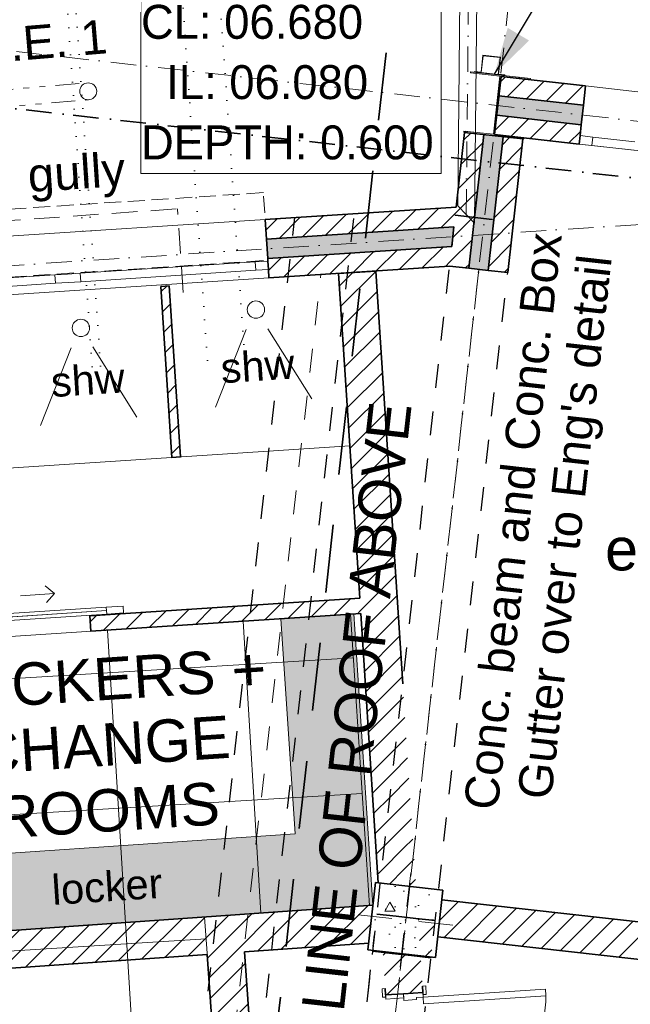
# Model space of a CAD drawing. Header units: millimetres. Extents: x -115474967 to 444143, y -74377 to 241828222.
# Tile 543 of 590: x 188064 to 191662, y 333828 to 339630. Entities that reach past the tile are written whole.
import ezdxf

# ---------------------------------------------------------------- set-up
doc = ezdxf.new("R2010")
doc.units = ezdxf.units.MM
doc.header["$MEASUREMENT"] = 0
doc.set_wipeout_variables(frame=1)
for name, pattern in [('Dashed', [280, 140, -140]), ('Dense Dotted', [80, 0, -80]), ('Dot & Dashed', [280, 150, -60, 0, -70]), ('Hidden Line', [140, 100, -40]), ('Hidden Line copy', [230, 150, -80]), ('Long Dashed', [700, 400, -300]), ('Triple Dashed', [390, 140, -60, 35, -60, 35, -60]), ('Wipeout_Contour', [1000, 0, -1000])]:
    doc.linetypes.add(name, pattern=pattern)
for name, color, linetype, lineweight in [('0_Pen_No__1', 7, 'Continuous', 30), ('0_Pen_No__16', 9, 'Continuous', 20), ('0_Pen_No__3', 7, 'Continuous', 15), ('0_Pen_No__6', 7, 'Continuous', 5), ('A_BEAMS_Pen_No__2', 7, 'Continuous', 20), ('A_BEAMS_Pen_No__69', 255, 'Continuous', 20), ('A_BEAMS_Pen_No__90', 255, 'Continuous', 20), ('A_COLUMNS_Pen_No__1', 7, 'Continuous', 30), ('A_COLUMNS_Pen_No__3', 7, 'Continuous', 15), ('A_COLUMNS_Pen_No__5', 7, 'Continuous', 5), ('A_COLUMNS_Pen_No__84', 255, 'Continuous', 20), ('A_FLOORS FINISH_Pen_No__128', 9, 'Continuous', 0), ('A_FLOORS STRUCTURE_Pen_No__3', 7, 'Continuous', 15), ('A_FLOORS STRUCTURE_Pen_No__8', 255, 'Continuous', 0), ('A_SURVEY_Pen_No__6', 7, 'Continuous', 5), ('A_WALL LOAD_Pen_No__1', 7, 'Continuous', 30), ('A_WALL LOAD_Pen_No__3', 7, 'Continuous', 15), ('A_WALL LOAD_Pen_No__6', 7, 'Continuous', 5), ('B_CUT OUT_Pen_No__3', 30, 'Continuous', 15), ('C-GRID _Pen_No__5', 7, 'Continuous', 5), ('C_TEXT GA_Pen_No__6', 7, 'Continuous', 5), ('SEWER LINE_Pen_No__1', 7, 'Continuous', 30), ('SEWER LINE_Pen_No__10', 9, 'Continuous', 20), ('SEWER LINE_Pen_No__6', 7, 'Continuous', 5)]:
    doc.layers.add(name, color=color, linetype=linetype, lineweight=lineweight)
for name, color, linetype in [('A_BEAMS', 7, 'Continuous'), ('A_COLUMNS', 7, 'Continuous'), ('A_FLOORS FINISH', 7, 'Continuous')]:
    doc.layers.add(name, color=color, linetype=linetype)
for name, color, linetype, lineweight, true_color in [('A_COLUMNS_Pen_No__7', 7, 'Continuous', 5, 0x3f3f3f), ('A_FLOORS FINISH_Pen_No__168', 7, 'Continuous', 5, 0x996633), ('A_WALL LOAD_Pen_No__7', 7, 'Continuous', 5, 0x3f3f3f)]:
    doc.layers.add(name, color=color, linetype=linetype, lineweight=lineweight, true_color=true_color)
doc.styles.add('GENERATED_STYLE_1', font='GOTHIC.TTF')
doc.styles.add('GENERATED_STYLE_4', font='txt.shx')
doc.dimstyles.new('GENERATED_STYLE__5', dxfattribs={"dimtxt": 0.18, "dimasz": 273.6, "dimexe": 0.18, "dimexo": 0.0625, "dimgap": 0.09, "dimtad": 0, "dimtih": 1, "dimtoh": 1, "dimdec": 4, "dimzin": 0, "dimdsep": 46, "dimcen": 0.09, "dimadec": 0, "dimazin": 0, "dimtfac": 1, "dimtdec": 4, "dimtmove": 0, "dimatfit": 3, "dimldrblk": 'ARROWHEAD_5', "dimfxl": 1, "dimtolj": 1, "dimtzin": 0, "dimarcsym": 0})
pattern_1 = [(45, (-139724, 252382.34), (-63.63961, 63.63961), [])]

# ---------------------------------------------------------------- blocks, each defined once
blk = doc.blocks.new('IPE Beam 20[5]', base_point=(-36475.8, 62443))
at = {"layer": 'A_BEAMS_Pen_No__69', "color": 255, "linetype": 'Dot & Dashed', "lineweight": 20}
blk.add_line((-36475.8, 62443), (-36418, 67952.5), dxfattribs=at)
at = {"layer": 'A_BEAMS_Pen_No__90', "color": 255, "linetype": 'Continuous', "lineweight": 20}
for p, q in [((-36468, 67953.2), (-36496.9, 65198.3)), ((-36418, 67952.5), (-36468, 67953.2)), ((-36368, 67951.9), (-36418, 67952.5)), ((-36396.9, 65197.2), (-36368, 67951.9)), ((-36496.9, 65198.3), (-36525.3, 62493.5)), ((-36426.3, 62392.2), (-36396.9, 65197.2)), ((-36525.3, 62493.5), (-36475.8, 62443)), ((-36475.8, 62443), (-36426.3, 62392.2))]:
    blk.add_line(p, q, dxfattribs=at)
blk = doc.blocks.new('Downspout 24[46]', base_point=(330563.7, 86980.7))
at = {"layer": 'A_COLUMNS_Pen_No__84', "color": 255, "linetype": 'Continuous', "lineweight": 20, "flags": 128}
for points in [[(330647.9, 86923.2), (330610.2, 86927.4), (330621, 87026.8), (330517.6, 87038), (330506.8, 86938.6), (330469, 86942.8), (330468.8, 86940.8), (330508.3, 86936.5), (330519.2, 87036.1), (330619, 87025.2), (330608.2, 86925.6), (330647.7, 86921.2)], [(330647.9, 86923.2), (330610.2, 86927.4), (330621, 87026.8), (330517.6, 87038), (330506.8, 86938.6), (330469, 86942.8), (330468.8, 86940.8), (330508.3, 86936.5), (330519.2, 87036.1), (330619, 87025.2), (330608.2, 86925.6), (330647.7, 86921.2)], [(330647.9, 86923.2), (330610.2, 86927.4), (330621, 87026.8), (330517.6, 87038), (330506.8, 86938.6), (330469, 86942.8), (330468.8, 86940.8), (330508.3, 86936.5), (330519.2, 87036.1), (330619, 87025.2), (330608.2, 86925.6), (330647.7, 86921.2)], [(330647.9, 86923.2), (330610.2, 86927.4), (330621, 87026.8), (330517.6, 87038), (330506.8, 86938.6), (330469, 86942.8), (330468.8, 86940.8), (330508.3, 86936.5), (330519.2, 87036.1), (330619, 87025.2), (330608.2, 86925.6), (330647.7, 86921.2)], [(330647.9, 86923.2), (330610.2, 86927.4), (330621, 87026.8), (330517.6, 87038), (330506.8, 86938.6), (330469, 86942.8), (330468.8, 86940.8), (330508.3, 86936.5), (330519.2, 87036.1), (330619, 87025.2), (330608.2, 86925.6), (330647.7, 86921.2)], [(330647.9, 86923.2), (330610.2, 86927.4), (330621, 87026.8), (330517.6, 87038), (330506.8, 86938.6), (330469, 86942.8), (330468.8, 86940.8), (330508.3, 86936.5), (330519.2, 87036.1), (330619, 87025.2), (330608.2, 86925.6), (330647.7, 86921.2)], [(330608, 86925.6), (330618.8, 87025), (330519.4, 87035.8), (330508.5, 86936.4)]]:
    blk.add_lwpolyline(points, close=True, dxfattribs=at)
blk = doc.blocks.new('IPE Column 20[134]', base_point=(330602.2, 86743.4))
at = {"layer": 'A_COLUMNS_Pen_No__7', "linetype": 'Continuous', "lineweight": 5, "true_color": 0x9f07ff}
h = blk.add_hatch(dxfattribs=at)
h.set_pattern_fill('STEEL', color=190, style=0, pattern_type=2)
h.set_pattern_definition([(45, (0, 0), (-159.09903, 159.09903), []), (45, (-53.03, 53.03), (-159.09903, 159.09903), [])])
h.paths.add_polyline_path([(330405.3, 86584.8), (330759.1, 86545.2), (330759.9, 86552.1), (330586.4, 86571.6), (330624.9, 86914.4), (330798.3, 86895), (330799.1, 86902), (330445.3, 86941.6), (330444.5, 86934.6), (330617.9, 86915.2), (330579.5, 86572.4), (330406.1, 86591.8)])
at = {"layer": 'A_COLUMNS_Pen_No__3', "color": 30, "linetype": 'Continuous', "lineweight": 15}
for p, q in [((330445.3, 86941.6), (330444.5, 86934.6)), ((330444.5, 86934.6), (330617.9, 86915.2)), ((330799.1, 86902), (330445.3, 86941.6)), ((330617.9, 86915.2), (330579.5, 86572.4)), ((330586.4, 86571.6), (330624.9, 86914.4)), ((330624.9, 86914.4), (330798.3, 86895)), ((330798.3, 86895), (330799.1, 86902)), ((330406.1, 86591.8), (330405.3, 86584.8)), ((330405.3, 86584.8), (330759.1, 86545.2)), ((330579.5, 86572.4), (330406.1, 86591.8)), ((330759.9, 86552.1), (330586.4, 86571.6)), ((330759.1, 86545.2), (330759.9, 86552.1))]:
    blk.add_line(p, q, dxfattribs=at)
blk = doc.blocks.new('ARROWHEAD_5')
at = {"linetype": 'Continuous', "lineweight": 0}
blk.add_hatch(color=0, dxfattribs=at).paths.add_polyline_path([(-1, 0.2679), (0, 0), (-1, -0.2679)])
at = {"color": 0, "linetype": 'Continuous', "lineweight": 0}
blk.add_line((0, 0), (-1, 0), dxfattribs=at)

msp = doc.modelspace()

# ---------------------------------------------------------------- hatches: boundary and pattern name
at = {"layer": 'A_WALL LOAD_Pen_No__7', "linetype": 'Continuous', "lineweight": 5, "true_color": 0x9f07ff}
h = msp.add_hatch(dxfattribs=at)
h.set_pattern_fill('HATCH__BRICK', color=190, style=0, pattern_type=2)
h.set_pattern_definition(pattern_1)
h.paths.add_polyline_path([(190887.80447, 339181.70931), (191386.44253, 339125.83676), (191399.24818, 339240.12159), (190900.6101, 339295.9941)])
for points in [[(190874.99883, 339067.42452), (191373.63691, 339011.55197), (191386.44253, 339125.83676), (190887.80446, 339181.70931)], [(190799.72579, 338953.17203), (190711.49973, 338165.79556), (190825.78453, 338152.98988), (190914.01059, 338940.36635)], [(190623.11238, 338409.72393), (189518.36932, 338337.93461), (189525.82659, 338223.1767), (190610.10468, 338293.63613)], [(190259.56205, 334132.46262), (190259.10872, 334128.41694), (190373.39348, 334115.61127), (190373.84681, 334119.65695)]]:
    msp.add_hatch(color=190, dxfattribs=at).paths.add_polyline_path(points)
h = msp.add_hatch(dxfattribs=at)
h.set_pattern_fill('HATCH__BRICK', color=190, style=0, pattern_type=2)
h.set_pattern_definition(pattern_1)
h.paths.add_polyline_path([(190862.19318, 338953.1397), (191360.83126, 338897.2672), (191373.63691, 339011.55194), (190874.99881, 339067.42449)])
h = msp.add_hatch(dxfattribs=at)
h.set_pattern_fill('HATCH__BRICK', color=190, style=0, pattern_type=2)
h.set_pattern_definition(pattern_1)
h.paths.add_polyline_path([(190685.44099, 338965.97772), (190597.2149, 338178.60125), (190711.49973, 338165.79553), (190799.72582, 338953.172)])
h = msp.add_hatch(dxfattribs=at)
h.set_pattern_fill('HATCH__BRICK', color=190, style=0, pattern_type=2)
h.set_pattern_definition(pattern_1)
h.paths.add_polyline_path([(190825.78457, 338152.98988), (190940.06932, 338140.1842), (191028.29538, 338927.56066), (190914.01063, 338940.36634)])
h = msp.add_hatch(dxfattribs=at)
h.set_pattern_fill('HATCH__BRICK', color=190, style=0, pattern_type=2)
h.set_pattern_definition(pattern_1)
h.paths.add_polyline_path([(189510.91201, 338452.6926), (189518.36931, 338337.93465), (190623.11236, 338409.72394), (190636.12011, 338525.8118)])
h = msp.add_hatch(dxfattribs=at)
h.set_pattern_fill('HATCH__BRICK', color=190, style=0, pattern_type=2)
h.set_pattern_definition(pattern_1)
h.paths.add_polyline_path([(190849.37674, 338453.3433), (190849.56908, 338455.05982), (190630.9373, 338479.55767), (190630.74496, 338477.84114)])
h = msp.add_hatch(dxfattribs=at)
h.set_pattern_fill('HATCH__BRICK', color=190, style=0, pattern_type=2)
h.set_pattern_definition(pattern_1)
h.paths.add_polyline_path([(189525.8266, 338223.17666), (189533.2839, 338108.41871), (190597.09694, 338177.54827), (190610.10466, 338293.63612)])
h = msp.add_hatch(dxfattribs=at)
h.set_pattern_fill('HATCH__BRICK', color=190, style=0, pattern_type=2)
h.set_pattern_definition(pattern_1)
h.paths.add_polyline_path([(190364.05291, 335064.99507), (190321.40137, 335717.09411), (190190.39549, 334547.92782), (190306.96953, 334555.55253)])
h = msp.add_hatch(dxfattribs=at)
h.set_pattern_fill('HATCH__BRICK', color=190, style=0, pattern_type=2)
h.set_pattern_definition(pattern_1)
h.paths.add_polyline_path([(190306.96953, 334555.55253), (190396.98868, 334561.44037), (190364.05291, 335064.99507)])
h = msp.add_hatch(dxfattribs=at)
h.set_pattern_fill('HATCH__BRICK', color=190, style=0, pattern_type=2)
h.set_pattern_definition(pattern_1)
h.paths.add_polyline_path([(190396.98868, 334561.44037), (190177.45776, 334547.08161), (190177.64988, 334544.14415), (190399.74769, 334519.25794)])
h = msp.add_hatch(dxfattribs=at)
h.set_pattern_fill('HATCH__BRICK', color=190, style=0, pattern_type=2)
h.set_pattern_definition(pattern_1)
h.paths.add_polyline_path([(190552.18118, 334444.73057), (190527.68898, 334226.09815), (190552.19692, 334444.7288)])
h = msp.add_hatch(dxfattribs=at)
h.set_pattern_fill('HATCH__BRICK', color=190, style=0, pattern_type=2)
h.set_pattern_definition(pattern_1)
h.paths.add_polyline_path([(190552.19693, 334444.7288), (190527.68898, 334226.09815), (195971.70628, 333615.83762), (195777.57339, 333858.97735)])
h = msp.add_hatch(dxfattribs=at)
h.set_pattern_fill('HATCH__BRICK', color=190, style=0, pattern_type=2)
h.set_pattern_definition(pattern_1)
h.paths.add_polyline_path([(190411.95259, 334332.65762), (190426.53834, 334109.65633), (190487.67829, 334102.80553), (190512.17509, 334321.42757)])
h = msp.add_hatch(dxfattribs=at)
h.set_pattern_fill('HATCH__BRICK', color=190, style=0, pattern_type=2)
h.set_pattern_definition(pattern_1)
h.paths.add_polyline_path([(190145.27725, 334145.26829), (190144.82386, 334141.2226), (190259.10872, 334128.41692), (190259.56203, 334132.46262)])
h = msp.add_hatch(dxfattribs=at)
h.set_pattern_fill('HATCH__BRICK', color=190, style=0, pattern_type=2)
h.set_pattern_definition(pattern_1)
h.paths.add_polyline_path([(190204.17059, 334138.66925), (190207.75139, 334083.92256), (190427.28231, 334098.28132), (190426.2684, 334113.78305)])
h = msp.add_hatch(dxfattribs=at)
h.set_pattern_fill('HATCH__BRICK', color=190, style=0, pattern_type=2)
h.set_pattern_definition(pattern_1)
h.paths.add_polyline_path([(190427.28232, 334098.28132), (190207.75139, 334083.92255), (190220.82852, 333883.98617), (190440.35945, 333898.34494)])
h = msp.add_hatch(dxfattribs=at)
h.set_pattern_fill('HATCH__BRICK', color=190, style=0, pattern_type=2)
h.set_pattern_definition(pattern_1)
h.paths.add_polyline_path([(190373.84681, 334119.65695), (190373.39348, 334115.61127), (190487.67825, 334102.80559), (190488.13158, 334106.85119)])

# ---------------------------------------------------------------- linework, layer by layer
at = {"layer": 'A_COLUMNS_Pen_No__1', "color": 214, "linetype": 'Continuous', "lineweight": 35}
for p, q in [((190558.53835, 334501.46534), (190161.02602, 334546.00687)), ((190513.99682, 334103.95301), (190558.53835, 334501.46534))]:
    msp.add_line(p, q, dxfattribs=at)
at = {"layer": 'A_COLUMNS_Pen_No__5', "color": 4, "linetype": 'Continuous', "lineweight": 5}
for p, q in [((190346.41973, 334404.48241), (190368.69049, 334603.23857)), ((190417.01389, 334316.07163), (190615.77005, 334293.80087)), ((190328.60312, 334245.47747), (190306.33235, 334046.72131))]:
    msp.add_line(p, q, dxfattribs=at)
msp.add_point((190337.51142, 334324.97994), dxfattribs=at)
at = {"layer": 'A_WALL LOAD_Pen_No__1', "color": 214, "linetype": 'Continuous', "lineweight": 35}
for p, q in [((191386.44255, 339125.8368), (191399.24819, 339240.1216)), ((191386.44255, 339125.8368), (191399.24819, 339240.1216)), ((191386.44255, 339125.83675), (190887.80447, 339181.70931)), ((191373.6369, 339011.552), (191386.44255, 339125.8368)), ((191373.6369, 339011.552), (191386.44255, 339125.8368)), ((191373.6369, 339011.55195), (190874.99883, 339067.42451)), ((191366.39893, 338946.95624), (191373.6369, 339011.552)), ((191366.39893, 338946.95624), (191373.6369, 339011.552)), ((190799.72579, 338953.17203), (190711.49973, 338165.79556)), ((190914.01061, 338940.36634), (190825.78455, 338152.9899)), ((191360.83125, 338897.2672), (191366.39893, 338946.95624)), ((191360.83125, 338897.2672), (191366.39893, 338946.95624)), ((191360.83125, 338897.2672), (191366.39893, 338946.95624)), ((189518.36929, 338337.93463), (189510.912, 338452.69258)), ((189518.36929, 338337.93463), (189510.912, 338452.69258)), ((190623.11238, 338409.72393), (189518.36932, 338337.93466)), ((189525.82659, 338223.17667), (189518.36929, 338337.93463)), ((189525.82659, 338223.17667), (189518.36929, 338337.93463)), ((190610.10466, 338293.6361), (189525.8266, 338223.17669)), ((189526.79928, 338208.20824), (189525.82659, 338223.17667)), ((189526.79928, 338208.20824), (189525.82659, 338223.17667)), ((189530.04158, 338158.31348), (189526.79928, 338208.20824)), ((189530.04158, 338158.31348), (189526.79928, 338208.20824)), ((189530.04158, 338158.31348), (189526.79928, 338208.20824)), ((189533.28388, 338108.41871), (189530.04158, 338158.31348)), ((189533.28388, 338108.41871), (189530.04158, 338158.31348)), ((190597.21493, 338178.60126), (190711.49973, 338165.79557)), ((190597.21493, 338178.60126), (190711.49973, 338165.79557)), ((190711.49973, 338165.79557), (190825.78452, 338152.98988)), ((190711.49973, 338165.79557), (190825.78452, 338152.98988)), ((190825.78452, 338152.98988), (190940.06931, 338140.18419)), ((190825.78452, 338152.98988), (190940.06931, 338140.18419)), ((188477.68438, 336116.67973), (188483.55842, 336026.87163)), ((190169.32065, 334359.84468), (190283.60544, 334347.03899)), ((190169.32065, 334359.84468), (190283.60544, 334347.03899)), ((190283.60544, 334347.03899), (190397.89024, 334334.2333)), ((190283.60544, 334347.03899), (190397.89024, 334334.2333)), ((190397.89024, 334334.2333), (190512.17503, 334321.42761)), ((190397.89024, 334334.2333), (190512.17503, 334321.42761)), ((190144.8239, 334141.22262), (190259.10869, 334128.41693)), ((190144.8239, 334141.22262), (190259.10869, 334128.41693)), ((190259.56205, 334132.46262), (190259.10872, 334128.41694)), ((190259.10869, 334128.41693), (190373.39349, 334115.61124)), ((190259.10869, 334128.41693), (190373.39349, 334115.61124)), ((190373.84681, 334119.65695), (190373.39348, 334115.61127)), ((190373.39349, 334115.61124), (190487.67828, 334102.80555)), ((190373.39349, 334115.61124), (190487.67828, 334102.80555)), ((190220.82853, 333883.98619), (190218.41365, 333920.90729)), ((190220.82853, 333883.98619), (190218.41365, 333920.90729)), ((190220.82853, 333883.98619), (190218.41365, 333920.90729)), ((190440.35946, 333898.34494), (190437.94457, 333935.26605)), ((190440.35946, 333898.34494), (190437.94457, 333935.26605)), ((190440.35946, 333898.34494), (190437.94457, 333935.26605)), ((190325.60466, 333890.83923), (190220.82853, 333883.98619)), ((190325.60466, 333890.83923), (190220.82853, 333883.98619)), ((190325.60466, 333890.83923), (190220.82853, 333883.98619)), ((190440.35946, 333898.34494), (190325.60466, 333890.83923)), ((190440.35946, 333898.34494), (190325.60466, 333890.83923)), ((190440.35946, 333898.34494), (190325.60466, 333890.83923))]:
    msp.add_line(p, q, dxfattribs=at)
for points in [[(190900.61012, 339295.99414), (190862.19318, 338953.13974)], [(191399.2482, 339240.12159), (190900.61012, 339295.99414)], [(190685.441, 338965.97772), (190636.12011, 338525.81177)], [(191028.29538, 338927.56065), (190685.441, 338965.97772)], [(190862.19318, 338953.13974), (191360.83126, 338897.2672)], [(190940.06932, 338140.18422), (191028.29538, 338927.56065)], [(190636.12011, 338525.81177), (189510.91201, 338452.69259)], [(190630.9373, 338479.55767), (190630.74496, 338477.84114)], [(190630.74496, 338477.84114), (190849.37674, 338453.3433)], [(190849.37674, 338453.3433), (190849.56908, 338455.05982)], [(190623.11238, 338409.72394), (190610.10466, 338293.63611)], [(190610.10466, 338293.63611), (190623.11238, 338409.72394)], [(189533.28389, 338108.41871), (190597.09694, 338177.54828)], [(190162.37243, 338148.4864), (189942.8415, 338134.12765)], [(190321.40137, 335717.09411), (190162.37243, 338148.4864)], [(188945.29974, 338061.90167), (188895.4059, 338058.64528)], [(195777.57339, 333858.97735), (190552.18118, 334444.73057)], [(190527.68334, 334226.09878), (195971.70628, 333615.83762)], [(190145.27722, 334145.26829), (190144.8239, 334141.22268)], [(190487.67829, 334102.80562), (190488.1316, 334106.85123)]]:
    msp.add_lwpolyline(points, dxfattribs=at)
at = {"layer": 'A_WALL LOAD_Pen_No__3', "color": 30, "linetype": 'Continuous', "lineweight": 15}
for p, q in [((191796.76054, 339195.58022), (191399.24819, 339240.1216)), ((191758.3436, 338852.72582), (191360.83125, 338897.2672)), ((187150.8973, 338299.33219), (189510.912, 338452.69258)), ((187173.26918, 337955.05832), (189533.28388, 338108.41871)), ((188268.64709, 336248.31715), (188215.49035, 336294.94719)), ((188069.07352, 336235.26374), (188268.64709, 336248.31715)), ((188268.64709, 336248.31715), (188222.01705, 336195.16041)), ((190218.41365, 333920.90729), (190199.45416, 333919.66722)), ((190199.45416, 333919.66722), (190202.71752, 333869.77383)), ((190221.67701, 333871.0139), (190218.41365, 333920.90729)), ((190456.90406, 333936.50613), (190437.94457, 333935.26605)), ((190437.94457, 333935.26605), (190441.20793, 333885.37266)), ((190460.16742, 333886.61274), (190456.90406, 333936.50613)), ((190202.71752, 333869.77383), (190221.67701, 333871.0139)), ((190325.60466, 333890.83923), (190220.82853, 333883.98619)), ((190220.82853, 333883.98619), (190222.46021, 333859.03949)), ((190222.46021, 333859.03949), (190327.23633, 333865.89253)), ((190327.23633, 333865.89253), (190325.60466, 333890.83923)), ((190441.20793, 333885.37266), (190460.16742, 333886.61274))]:
    msp.add_line(p, q, dxfattribs=at)
msp.add_arc((190442.18693, 333870.40464), 722, 273.742188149, 3.742188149, dxfattribs=at)
at = {"layer": 'A_WALL LOAD_Pen_No__6', "color": 7, "linetype": 'Continuous', "lineweight": 5}
for p, q in [((191360.83125, 338897.2672), (191435.36482, 338888.91569)), ((191440.93249, 338938.60473), (191366.39893, 338946.95624)), ((191435.36482, 338888.91569), (191440.93249, 338938.60473)), ((191689.37771, 338910.76637), (191440.93249, 338938.60473)), ((191435.36482, 338888.91569), (191683.81003, 338861.07733)), ((189451.95713, 338203.34479), (189526.79928, 338208.20824)), ((189455.19943, 338153.45002), (189451.95713, 338203.34479)), ((188346.79193, 338131.52804), (188421.63407, 338136.3915)), ((188421.63407, 338136.3915), (188424.87638, 338086.49673)), ((189530.04158, 338158.31348), (189455.19943, 338153.45002)), ((188271.94978, 338126.66459), (188346.79193, 338131.52804)), ((188275.19208, 338076.76983), (188271.94978, 338126.66459)), ((188350.03423, 338081.63328), (188275.19208, 338076.76983)), ((188424.87638, 338086.49673), (188350.03423, 338081.63328)), ((188574.53415, 336168.11049), (188674.32093, 336174.6372)), ((188577.14483, 336128.19578), (188574.53415, 336168.11049)), ((188674.32093, 336174.6372), (188676.93161, 336134.72249)), ((187577.97166, 336082.88606), (188575.83949, 336148.15313)), ((188676.93161, 336134.72249), (188577.14483, 336128.19578)), ((191162.64751, 333917.52747), (190442.18693, 333870.40464)), ((191165.25819, 333877.61276), (191162.64751, 333917.52747)), ((190325.60466, 333890.83923), (190440.35946, 333898.34494)), ((190328.21534, 333850.92452), (190325.60466, 333890.83923)), ((190403.05543, 333855.81955), (190328.21534, 333850.92452)), ((190442.18693, 333870.40464), (190402.27222, 333867.79396)), ((190402.27222, 333867.79396), (190403.05543, 333855.81955)), ((190440.35946, 333898.34494), (190442.18693, 333870.40464)), ((190442.18693, 333870.40464), (190444.79762, 333830.48993)), ((190444.79762, 333830.48993), (191165.25819, 333877.61276))]:
    msp.add_line(p, q, dxfattribs=at)
for points in [[(187576.66632, 336102.84341), (188574.53415, 336168.11049), (188575.83949, 336148.15313), (187577.97166, 336082.88606)], [(187577.97166, 336082.88606), (188575.83949, 336148.15313), (188577.14483, 336128.19578), (187579.277, 336062.9287)]]:
    msp.add_lwpolyline(points, close=True, dxfattribs=at)
at = {"layer": 'A_WALL LOAD_Pen_No__7', "color": 190, "linetype": 'Continuous', "lineweight": 5, "true_color": 0x9f07ff}
for p, q in [((188421.63407, 338136.3915), (189451.95713, 338203.34479)), ((189455.19943, 338153.45002), (188424.87638, 338086.49673)), ((187241.62672, 338059.7113), (188271.94978, 338126.66459)), ((188275.19208, 338076.76983), (187244.86903, 338009.81654))]:
    msp.add_line(p, q, dxfattribs=at)
at = {"layer": 'B_CUT OUT_Pen_No__3', "color": 30, "linetype": 'Hidden Line', "lineweight": 15}
for points in [[(189500.51745, 338611.3063), (187140.52931, 338457.53725)], [(189526.52499, 338212.15269), (189500.51745, 338611.3063)], [(187166.53685, 338058.38363), (189526.52499, 338212.15269)]]:
    msp.add_lwpolyline(points, dxfattribs=at)
at = {"layer": 'SEWER LINE_Pen_No__10', "color": 25, "linetype": 'Triple Dashed', "lineweight": 20, "true_color": 0x996633}
for p, q in [((175060.76673, 338144.03786), (188467.24458, 339258.13778)), ((175037.38191, 338041.71986), (188469.02334, 339158.1536))]:
    msp.add_line(p, q, dxfattribs=at)
at = {"layer": 'SEWER LINE_Pen_No__10', "color": 25, "linetype": 'Hidden Line copy', "lineweight": 20, "true_color": 0x996633}
for p in [(187919.69522, 338441.428), (189027.6688, 338023.39327)]:
    msp.add_line(p, (188993.70836, 338515.53997), dxfattribs=at)
at = {"layer": 'SEWER LINE_Pen_No__10', "color": 25, "linetype": 'Continuous', "lineweight": 20, "true_color": 0x996633}
msp.add_circle((188468.13396, 339208.14569), 50, dxfattribs=at)
at = {"layer": 'SEWER LINE_Pen_No__6', "color": 7, "linetype": 'Continuous', "lineweight": 5, "flags": 128}
msp.add_lwpolyline([(188779.12764, 339800.73763), (190548.59315, 339800.73763), (190548.59315, 338724.26506), (188779.12764, 338724.26506)], close=True, dxfattribs=at)

# ---------------------------------------------------------------- block references
at = {"layer": 'A_BEAMS', "color": 5, "linetype": 'Continuous', "lineweight": 5}
msp.add_blockref('IPE Beam 20[5]', (190695.39198, 338482.07314), dxfattribs=at)
at = {"layer": 'A_COLUMNS', "color": 5, "linetype": 'Continuous', "lineweight": 5}
for name, p in [('Downspout 24[46]', (190839.67879, 339363.05329)), ('IPE Column 20[134]', (190878.18297, 339125.73289))]:
    msp.add_blockref(name, p, dxfattribs=at)

# ---------------------------------------------------------------- texts
at = {"layer": 'C_TEXT GA_Pen_No__6', "color": 7, "linetype": 'Continuous', "lineweight": 5, "insert": (191152.62457, 336654.24036), "char_height": 200, "attachment_point": 5, "rotation": 83.616153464, "line_spacing_factor": 0.921299, "style": 'GENERATED_STYLE_4'}
msp.add_mtext("\\A1;{\\pqc;\\fArial|b0|i0|c0|p34;Conc. beam and Conc. Box \\P\\pqc;\\fArial|b0|i0|c0|p34;Gutter over to Eng's detail}", dxfattribs=at)
at = {"layer": 'C_TEXT GA_Pen_No__6', "color": 7, "linetype": 'Continuous', "lineweight": 5, "insert": (193125.07663, 336580.93076), "char_height": 350, "attachment_point": 5, "line_spacing_factor": 0.870101, "style": 'GENERATED_STYLE_4'}
msp.add_mtext('\\A1;{\\pqc;\\fArial|b0|i0|c0|p34;STORAGE\\P\\pqc;\\fArial|b0|i0|c0|p34;\\H0.714286x;epoxy coated screed\\P\\pqc;\\fArial|b0|i0|c0|p34;26m²}', dxfattribs=at)
at = {"layer": 'SEWER LINE_Pen_No__6', "color": 7, "linetype": 'Continuous', "lineweight": 5, "insert": (188779.12764, 339260.99645), "char_height": 200, "attachment_point": 4, "line_spacing_factor": 1.065341, "style": 'GENERATED_STYLE_1'}
msp.add_mtext('\\A1;{\\pql;\\fCentury Gothic|b0|i0|c0|p34;CL: 06.680\\P\\pql;\\fCentury Gothic|b0|i0|c0|p34;  IL: 06.080\\P\\pql;\\fCentury Gothic|b0|i0|c0|p34;DEPTH: 0.600}', dxfattribs=at)
at = {"layer": 'SEWER LINE_Pen_No__6', "color": 7, "linetype": 'Continuous', "lineweight": 5, "insert": (188191.60346, 339500.4879), "char_height": 200, "width": 749.8825903, "attachment_point": 5, "rotation": 4.750487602, "style": 'GENERATED_STYLE_4'}
msp.add_mtext('\\A1;{\\pqc;\\fArial|b0|i0|c0|p34;R.E. 1}', dxfattribs=at)
at = {"layer": 'SEWER LINE_Pen_No__6', "color": 7, "linetype": 'Continuous', "lineweight": 5, "insert": (188400.67953, 338702.30547), "char_height": 200, "attachment_point": 5, "rotation": 3.734192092, "style": 'GENERATED_STYLE_4'}
msp.add_mtext('\\A1;{\\pqc;\\fArial|b0|i0|c0|p34;gully}', dxfattribs=at)

# ---------------------------------------------------------------- leaders
at = {"layer": 'C_TEXT GA_Pen_No__6', "color": 7, "linetype": 'Continuous', "lineweight": 5, "annotation_type": 0, "has_hookline": 1, "hookline_direction": 0, "text_width": 1961.93724, "horizontal_direction": (0.993781, -0.111353, 0)}
msp.add_leader([(190862.43516, 339310.19074), (191422.93235, 340245.52082), (191712.82309, 340195.55862)], dimstyle='GENERATED_STYLE__5', dxfattribs=at)

# ---------------------------------------------------------------- next in the draw order: wipeouts: each hides what was drawn before it
at = {"color": 254, "linetype": 'Wipeout_Contour', "lineweight": 0, "ltscale": 5979244.739026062}
msp.add_wipeout([(179443.92736, 334835.92871), (177198.31911, 334688.98796), (177198.37874, 334688.07659), (175935.28213, 334605.42621), (176180.4061, 331000.12983), (177444.011, 331082.81565), (177540.9954, 329591.82445), (177889.77186, 329614.64706), (177899.66364, 329467.11039), (187837.73482, 330131.12004), (187709.92151, 331980.50062), (189320.71912, 332091.67673), (189153.19237, 334342.14961), (190126.27566, 334410.24544), (190013.99622, 336126.8849), (186870.3307, 335921.35599), (186739.15645, 337926.84845), (179273.99948, 337439.78238)], dxfattribs=at).dxf.layer = 'A_FLOORS FINISH'

# ---------------------------------------------------------------- next in the draw order: hatches: boundary and pattern name
at = {"layer": 'A_COLUMNS_Pen_No__7', "linetype": 'Continuous', "lineweight": 5, "true_color": 0x9f07ff}
h = msp.add_hatch(dxfattribs=at)
h.set_pattern_fill('HATCH__CONCRETE', color=190, style=0, pattern_type=2)
h.set_pattern_definition([(0, (-139724, 252382.34), (0, 623.5383), [60, -300]), (0, (-139544, 252694.1), (0, 623.5383), [60, -300]), (60, (-139724, 252382.34), (-540, 311.7692), [60, -300]), (60, (-139364, 252382.34), (-540, 311.7692), [60, -300]), (120, (-139664, 252382.34), (540, 311.7692), [60, -300]), (120, (-139304, 252382.34), (540, 311.7692), [60, -300]), (0, (-139724, 252442.34), (0, 120.000005), [0, -120.000005, 0, -180.000007]), (45, (-139664, 252442.34), (-84.852817, 84.852817), [0, -90.000004, 0, -150.000006])])
h.paths.add_polyline_path([(190116.48449, 334148.49454), (190513.99682, 334103.95301), (190558.53835, 334501.46534), (190161.02602, 334546.00687)])
at = {"layer": 'A_FLOORS FINISH_Pen_No__128', "linetype": 'Continuous', "lineweight": 0}
h = msp.add_hatch(dxfattribs=at)
h.set_pattern_fill('PATTERN__TILES_ANGLED', color=9, style=0, pattern_type=2)
h.set_pattern_definition([(93.5, (-139724, 252382.34), (798.5078, 48.8388), []), (183.5, (-139724, 252382.34), (-48.8388, 798.5078), [])])
h.paths.add_polyline_path([(179443.92736, 334835.92871), (177198.31911, 334688.98796), (177198.37874, 334688.07659), (175935.28213, 334605.42621), (176180.4061, 331000.12983), (177444.011, 331082.81565), (177540.9954, 329591.82445), (177889.77186, 329614.64706), (177899.66364, 329467.11039), (187837.73482, 330131.12004), (187709.92151, 331980.50062), (189320.71912, 332091.67673), (189153.19237, 334342.14961), (190126.27566, 334410.24544), (190013.99622, 336126.8849), (186870.3307, 335921.35599), (186739.15645, 337926.84845), (179273.99948, 337439.78238)])
at = {"layer": 'A_FLOORS STRUCTURE_Pen_No__8', "linetype": 'Continuous', "lineweight": 0}
msp.add_hatch(color=255, dxfattribs=at).paths.add_polyline_path([(189688.52821, 334833.67462), (187083.1752, 334656.76859), (187113.11872, 334199.38638), (187511.85739, 334227.28989), (190145.96827, 334411.62351), (190033.68883, 336128.26297), (189602.53838, 336100.07489)])
at = {"layer": 'A_WALL LOAD_Pen_No__7', "linetype": 'Continuous', "lineweight": 5, "true_color": 0x9f07ff}
h = msp.add_hatch(dxfattribs=at)
h.set_pattern_fill('HATCH__BRICK', color=190, style=0, pattern_type=2)
h.set_pattern_definition(pattern_1)
h.paths.add_polyline_path([(190321.40137, 335717.09411), (190162.37243, 338148.4864), (189942.8415, 338134.12765), (190177.45776, 334547.08161), (190190.39549, 334547.92782)])
h = msp.add_hatch(dxfattribs=at)
h.set_pattern_fill('HATCH__BRICK', color=190, style=0, pattern_type=2)
h.set_pattern_definition(pattern_1)
h.paths.add_polyline_path([(189011.0987, 337053.74167), (188945.29974, 338061.90167), (188895.4059, 338058.64528), (188961.20485, 337050.48528)])
h = msp.add_hatch(dxfattribs=at)
h.set_pattern_fill('HATCH__BRICK', color=190, style=0, pattern_type=2)
h.set_pattern_definition(pattern_1)
h.paths.add_polyline_path([(188477.68436, 336116.67974), (188483.55843, 336026.87163), (190073.86646, 336130.88816), (190067.99244, 336220.69627)])
h = msp.add_hatch(dxfattribs=at)
h.set_pattern_fill('HATCH__BRICK', color=190, style=0, pattern_type=2)
h.set_pattern_definition(pattern_1)
h.paths.add_polyline_path([(187093.42606, 334198.00832), (186998.8569, 333970.8524), (190113.66221, 334188.82472), (190098.30429, 334408.28801)])
h = msp.add_hatch(dxfattribs=at)
h.set_pattern_fill('HATCH__BRICK', color=190, style=0, pattern_type=2)
h.set_pattern_definition(pattern_1)
h.paths.add_polyline_path([(190098.30429, 334408.28801), (190113.66221, 334188.82472), (190121.06154, 334189.34252), (190145.96828, 334411.62351)])
h = msp.add_hatch(dxfattribs=at)
h.set_pattern_fill('HATCH__BRICK', color=190, style=0, pattern_type=2)
h.set_pattern_definition(pattern_1)
h.paths.add_polyline_path([(189531.57805, 332100.50726), (189388.98758, 334138.1124), (189169.5243, 334122.75448), (189312.05321, 332086.02889)])

# ---------------------------------------------------------------- next in the draw order: linework, layer by layer
at = {"layer": '0_Pen_No__1', "color": 214, "linetype": 'Dot & Dashed', "lineweight": 35}
msp.add_line((229448.10121, 334465.96324), (170915.0884, 341024.62729), dxfattribs=at)
at = {"layer": '0_Pen_No__16', "color": 8, "linetype": 'Dense Dotted', "lineweight": 20}
for p, q in [((189390.41226, 337635.49674), (189151.45912, 341098.34928)), ((188490.99247, 337584.44601), (188252.03932, 341047.29855)), ((188540.88667, 337587.69695), (188301.93352, 341050.54949)), ((189170.87616, 337621.19249), (188931.92302, 341084.04503))]:
    msp.add_line(p, q, dxfattribs=at)
at = {"layer": '0_Pen_No__3', "color": 30, "linetype": 'Continuous', "lineweight": 15}
for p, q in [((189218.3467, 337346.35533), (189398.35642, 337805.16739)), ((189786.16212, 337396.43895), (189525.79383, 337809.5083)), ((188187.01287, 337238.52484), (188367.02259, 337697.3369)), ((188754.82829, 337288.60846), (188494.45999, 337701.67781)), ((186915.52965, 336916.04959), (190009.27667, 337118.40086))]:
    msp.add_line(p, q, dxfattribs=at)
for centre in [(189456.22876, 337921.67275), (188424.89493, 337813.84226)]:
    msp.add_circle(centre, 51.17084, dxfattribs=at)
at = {"layer": '0_Pen_No__6', "color": 7, "linetype": 'Dashed', "lineweight": 5}
msp.add_lwpolyline([(189599.11278, 327710.2916), (188664.8125, 327814.98058), (189839.03869, 338128.28752), (190602.01604, 338177.86793), (190769.8855, 338159.22953)], close=True, dxfattribs=at)
at = {"layer": 'A_BEAMS_Pen_No__2', "color": 1, "linetype": 'Dashed', "lineweight": 25}
for p, q in [((188863.24465, 328024.7699), (190035.52037, 338486.78311)), ((188520.39026, 328063.18697), (189685.815, 338464.05827)), ((189830.89161, 331339.52364), (190611.35555, 338304.79964)), ((189847.46613, 328389.21119), (190940.06931, 338140.18419)), ((189368.54425, 327213.28936), (190155.70671, 334238.34664))]:
    msp.add_line(p, q, dxfattribs=at)
at = {"layer": 'A_COLUMNS_Pen_No__1', "color": 214, "linetype": 'Continuous', "lineweight": 35}
for p, q in [((190161.02602, 334546.00687), (190116.48449, 334148.49454)), ((190116.48449, 334148.49454), (190513.99682, 334103.95301))]:
    msp.add_line(p, q, dxfattribs=at)
at = {"layer": 'A_COLUMNS_Pen_No__5', "color": 4, "linetype": 'Continuous', "lineweight": 5}
msp.add_line((190258.00896, 334333.88825), (190059.25279, 334356.15901), dxfattribs=at)
at = {"layer": 'A_FLOORS FINISH_Pen_No__168', "color": 25, "linetype": 'Continuous', "lineweight": 5, "true_color": 0x996633, "flags": 128}
msp.add_lwpolyline([(179443.92736, 334835.92871), (177198.31911, 334688.98796), (177198.37874, 334688.07659), (175935.28213, 334605.42621), (176180.4061, 331000.12983), (177444.011, 331082.81565), (177540.9954, 329591.82445), (177889.77186, 329614.64706), (177899.66364, 329467.11039), (187837.73482, 330131.12004), (187709.92151, 331980.50062), (189320.71912, 332091.67673), (189153.19237, 334342.14961), (190126.27566, 334410.24544), (190013.99622, 336126.8849), (186870.3307, 335921.35599), (186739.15645, 337926.84845), (179273.99948, 337439.78238)], close=True, dxfattribs=at)
at = {"layer": 'A_FLOORS STRUCTURE_Pen_No__3', "color": 30, "linetype": 'Continuous', "lineweight": 15}
msp.add_lwpolyline([(189688.52821, 334833.67462), (187083.1752, 334656.76859), (187113.11872, 334199.38638), (187511.85739, 334227.28989), (190145.96827, 334411.62351), (190033.68883, 336128.26297), (189602.53838, 336100.07489)], close=True, dxfattribs=at)
at = {"layer": 'A_WALL LOAD_Pen_No__1', "color": 214, "linetype": 'Continuous', "lineweight": 35}
msp.add_line((188477.68438, 336116.67973), (188483.55842, 336026.87163), dxfattribs=at)
for points in [[(189942.8415, 338134.12765), (190067.99242, 336220.69627)], [(188895.4059, 338058.64528), (188961.20485, 337050.48528)], [(189011.0987, 337053.74167), (188945.29974, 338061.90167)], [(188961.20485, 337050.48528), (189011.0987, 337053.74167)], [(190067.99242, 336220.69627), (188477.68439, 336116.67973)], [(188483.55843, 336026.87163), (190073.86646, 336130.88817)], [(190073.86646, 336130.88817), (190177.64989, 334544.14415)], [(190145.96827, 334411.62351), (187093.42606, 334198.00832)], [(189388.98758, 334138.1124), (190121.06154, 334189.34252)], [(189531.57805, 332100.50726), (189388.98758, 334138.1124)], [(186998.8569, 333970.8524), (189169.5243, 334122.75448)], [(189169.5243, 334122.75448), (189312.05321, 332086.02889)]]:
    msp.add_lwpolyline(points, dxfattribs=at)
at = {"layer": 'C-GRID _Pen_No__5', "color": 4, "linetype": 'Dot & Dashed', "lineweight": 5}
for p, q in [((191259.30497, 342527.08449), (189220.21931, 324329.13566)), ((172457.33939, 341188.99439), (229357.29746, 334813.33437)), ((173407.63035, 337228.18275), (192058.24756, 338445.39115))]:
    msp.add_line(p, q, dxfattribs=at)
at = {"layer": 'SEWER LINE_Pen_No__1', "color": 214, "linetype": 'Long Dashed', "lineweight": 35}
msp.add_line((188698.52834, 325820.83619), (190273.90187, 339880.30902), dxfattribs=at)

# ---------------------------------------------------------------- next in the draw order: texts
at = {"layer": 'A_SURVEY_Pen_No__6', "color": 7, "linetype": 'Continuous', "lineweight": 5, "insert": (190051.44903, 335582.65164), "char_height": 250, "attachment_point": 5, "rotation": 83.606636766, "style": 'GENERATED_STYLE_1'}
msp.add_mtext('\\A1;{\\pqc;\\fCentury Gothic|b0|i0|c0|p34;LINE OF ROOF ABOVE}', dxfattribs=at)
at = {"layer": 'C_TEXT GA_Pen_No__6', "color": 7, "linetype": 'Continuous', "lineweight": 5, "insert": (188558.48359, 335355.87318), "char_height": 250, "attachment_point": 5, "rotation": 3.738159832, "line_spacing_factor": 0.9285, "style": 'GENERATED_STYLE_4'}
msp.add_mtext('\\A1;{\\pqc;\\fArial|b0|i0|c0|p34;LOCKERS +\\P\\pqc;\\fArial|b0|i0|c0|p34;CHANGE \\P\\pqc;\\fArial|b0|i0|c0|p34;ROOMS}', dxfattribs=at)
at = {"layer": 'SEWER LINE_Pen_No__6', "color": 7, "linetype": 'Continuous', "lineweight": 5, "char_height": 175, "attachment_point": 5, "rotation": 3.734192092, "style": 'GENERATED_STYLE_4'}
for s, insert in [('\\A1;{\\pqc;\\fArial|b0|i0|c0|p34;shw}', (189465.95064, 337588.33243)), ('\\A1;{\\pqc;\\fArial|b0|i0|c0|p34;shw}', (188465.65363, 337506.48674)), ('\\A1;{\\pqc;\\fArial|b0|i0|c0|p34;locker}', (188579.04907, 334521.26222))]:
    msp.add_mtext(s, dxfattribs=dict(at, insert=insert))

doc.saveas('drawing.dxf')
